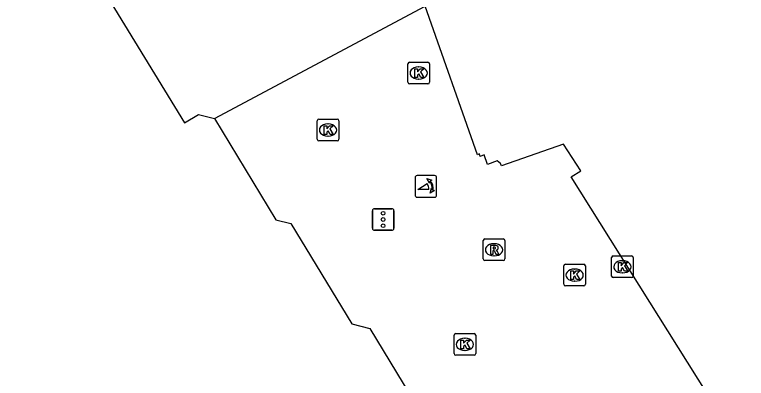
# Model space of a CAD drawing. Extents: x 161087 to 161922, y 382574 to 383873.
# Drawn here: x 161373.3 to 161407.12, y 383286.89 to 383303.69 of the extents above; entities that cross this region are included whole.
import ezdxf

# ---------------------------------------------------------------- set-up
doc = ezdxf.new("R2010")
doc.units = 0
for name, color, linetype in [('IMGEO_Kolk', 7, 'Continuous'), ('IMGEO_Pand', 7, 'Continuous'), ('IMGEO_Poller', 7, 'Continuous'), ('IMGEO_Rioolput', 7, 'Continuous'), ('IMGEO_Verkeersregelinstallatiepaal', 7, 'Continuous'), ('IMGEO_Voetgangersgebied_open', 7, 'Continuous')]:
    doc.layers.add(name, color=color, linetype=linetype)

msp = doc.modelspace()

# ---------------------------------------------------------------- linework, layer by layer
at = {"layer": 'IMGEO_Kolk'}
for p, q in [((161391.548, 383301.492), (161392.4, 383301.492)), ((161391.473, 383300.566), (161391.473, 383301.418)), ((161391.961, 383301.272), (161391.986, 383301.272)), ((161392.474, 383301.418), (161392.474, 383300.566)), ((161392.4, 383300.492), (161391.548, 383300.492)), ((161391.984, 383300.712), (161391.959, 383300.712)), ((161387.283, 383297.934), (161387.283, 383298.786)), ((161387.358, 383298.86), (161388.21, 383298.86)), ((161388.284, 383298.786), (161388.284, 383297.934)), ((161387.771, 383298.64), (161387.796, 383298.64)), ((161388.21, 383297.86), (161387.358, 383297.86)), ((161387.794, 383298.08), (161387.769, 383298.08)), ((161400.887, 383291.616), (161400.887, 383292.468)), ((161400.962, 383292.542), (161401.814, 383292.542)), ((161401.888, 383292.468), (161401.888, 383291.616)), ((161398.68, 383291.234), (161398.68, 383292.086)), ((161398.755, 383292.16), (161399.607, 383292.16)), ((161399.681, 383292.086), (161399.681, 383291.234)), ((161401.375, 383292.322), (161401.4, 383292.322)), ((161399.168, 383291.94), (161399.193, 383291.94)), ((161401.398, 383291.762), (161401.373, 383291.762)), ((161399.191, 383291.38), (161399.166, 383291.38)), ((161401.814, 383291.542), (161400.962, 383291.542)), ((161399.607, 383291.16), (161398.755, 383291.16)), ((161393.608, 383288.033), (161393.608, 383288.885)), ((161393.683, 383288.959), (161394.535, 383288.959)), ((161394.096, 383288.739), (161394.121, 383288.739)), ((161394.609, 383288.885), (161394.609, 383288.033)), ((161394.535, 383287.959), (161393.683, 383287.959)), ((161394.119, 383288.179), (161394.094, 383288.179))]:
    msp.add_line(p, q, dxfattribs=at)
for points in [[(161391.548, 383301.492), (161392.4, 383301.492)], [(161391.473, 383300.566), (161391.473, 383301.418)], [(161391.794, 383301.192), (161391.917, 383301.192), (161391.917, 383301.041), (161392.047, 383301.192), (161392.211, 383301.192), (161392.065, 383301.041), (161392.218, 383300.792), (161392.066, 383300.792), (161391.981, 383300.956), (161391.917, 383300.889), (161391.917, 383300.792), (161391.794, 383300.792), (161391.794, 383301.192)], [(161392.474, 383301.418), (161392.474, 383300.566)], [(161392.4, 383300.492), (161391.548, 383300.492)], [(161387.283, 383297.934), (161387.283, 383298.786)], [(161387.358, 383298.86), (161388.21, 383298.86)], [(161388.284, 383298.786), (161388.284, 383297.934)], [(161387.604, 383298.56), (161387.727, 383298.56), (161387.727, 383298.409), (161387.857, 383298.56), (161388.021, 383298.56), (161387.875, 383298.409), (161388.028, 383298.16), (161387.876, 383298.16), (161387.791, 383298.324), (161387.727, 383298.257), (161387.727, 383298.16), (161387.604, 383298.16), (161387.604, 383298.56)], [(161388.21, 383297.86), (161387.358, 383297.86)], [(161400.887, 383291.616), (161400.887, 383292.468)], [(161400.962, 383292.542), (161401.814, 383292.542)], [(161401.888, 383292.468), (161401.888, 383291.616)], [(161398.68, 383291.234), (161398.68, 383292.086)], [(161398.755, 383292.16), (161399.607, 383292.16)], [(161399.681, 383292.086), (161399.681, 383291.234)], [(161401.208, 383292.242), (161401.331, 383292.242), (161401.331, 383292.091), (161401.461, 383292.242), (161401.625, 383292.242), (161401.479, 383292.091), (161401.632, 383291.842), (161401.48, 383291.842), (161401.395, 383292.006), (161401.331, 383291.939), (161401.331, 383291.842), (161401.208, 383291.842), (161401.208, 383292.242)], [(161399.001, 383291.86), (161399.124, 383291.86), (161399.124, 383291.709), (161399.254, 383291.86), (161399.418, 383291.86), (161399.272, 383291.709), (161399.425, 383291.46), (161399.273, 383291.46), (161399.188, 383291.624), (161399.124, 383291.557), (161399.124, 383291.46), (161399.001, 383291.46), (161399.001, 383291.86)], [(161401.814, 383291.542), (161400.962, 383291.542)], [(161399.607, 383291.16), (161398.755, 383291.16)], [(161393.608, 383288.033), (161393.608, 383288.885)], [(161393.683, 383288.959), (161394.535, 383288.959)], [(161393.929, 383288.659), (161394.052, 383288.659), (161394.052, 383288.508), (161394.182, 383288.659), (161394.346, 383288.659), (161394.2, 383288.508), (161394.353, 383288.259), (161394.201, 383288.259), (161394.116, 383288.423), (161394.052, 383288.356), (161394.052, 383288.259), (161393.929, 383288.259), (161393.929, 383288.659)], [(161394.609, 383288.885), (161394.609, 383288.033)], [(161394.535, 383287.959), (161393.683, 383287.959)]]:
    msp.add_lwpolyline(points, dxfattribs=at)
for centre, start, end in [((161391.55, 383301.416), 91.552, 178.448), ((161391.55, 383301.416), 91.552, 178.448), ((161392.398, 383301.416), 1.552, 88.448), ((161392.398, 383301.416), 1.552, 88.448), ((161391.55, 383300.568), 181.552, 268.448), ((161391.55, 383300.568), 181.552, 268.448), ((161392.398, 383300.568), 271.552, 358.448), ((161392.398, 383300.568), 271.552, 358.448), ((161387.36, 383298.784), 91.552, 178.448), ((161387.36, 383298.784), 91.552, 178.448), ((161388.208, 383298.784), 1.552, 88.448), ((161388.208, 383298.784), 1.552, 88.448), ((161387.36, 383297.936), 181.552, 268.448), ((161387.36, 383297.936), 181.552, 268.448), ((161388.208, 383297.936), 271.552, 358.448), ((161388.208, 383297.936), 271.552, 358.448), ((161400.964, 383292.466), 91.552, 178.448), ((161400.964, 383292.466), 91.552, 178.448), ((161401.812, 383292.466), 1.552, 88.448), ((161401.812, 383292.466), 1.552, 88.448), ((161398.757, 383292.084), 91.552, 178.448), ((161398.757, 383292.084), 91.552, 178.448), ((161399.605, 383292.084), 1.552, 88.448), ((161399.605, 383292.084), 1.552, 88.448), ((161400.964, 383291.618), 181.552, 268.448), ((161400.964, 383291.618), 181.552, 268.448), ((161401.812, 383291.618), 271.552, 358.448), ((161401.812, 383291.618), 271.552, 358.448), ((161398.757, 383291.236), 181.552, 268.448), ((161398.757, 383291.236), 181.552, 268.448), ((161399.605, 383291.236), 271.552, 358.448), ((161399.605, 383291.236), 271.552, 358.448), ((161393.685, 383288.883), 91.552, 178.448), ((161393.685, 383288.883), 91.552, 178.448), ((161394.533, 383288.883), 1.552, 88.448), ((161394.533, 383288.883), 1.552, 88.448), ((161393.685, 383288.035), 181.552, 268.448), ((161393.685, 383288.035), 181.552, 268.448), ((161394.533, 383288.035), 271.552, 358.448), ((161394.533, 383288.035), 271.552, 358.448)]:
    msp.add_arc(centre, 0.0765, start, end, dxfattribs=at)
for centre, major_axis, ratio, start_param, end_param in [((161391.96, 383300.992), (-0.387, 0.002), 0.722429, 4.712389, 7.853982), ((161391.985, 383300.992), (-0.39, 0.002), 0.717154, 1.570796, 4.712389), ((161387.77, 383298.36), (-0.387, 0.002), 0.722429, 4.712389, 7.853982), ((161387.795, 383298.36), (-0.39, 0.002), 0.717154, 1.570796, 4.712389), ((161401.374, 383292.042), (-0.387, 0.002), 0.722429, 4.712389, 7.853982), ((161401.399, 383292.042), (-0.39, 0.002), 0.717154, 1.570796, 4.712389), ((161399.167, 383291.66), (-0.387, 0.002), 0.722429, 4.712389, 7.853982), ((161399.192, 383291.66), (-0.39, 0.002), 0.717154, 1.570796, 4.712389), ((161394.095, 383288.459), (-0.387, 0.002), 0.722429, 4.712389, 7.853982), ((161394.12, 383288.459), (-0.39, 0.002), 0.717154, 1.570796, 4.712389)]:
    msp.add_ellipse(centre, major_axis=major_axis, ratio=ratio, start_param=start_param, end_param=end_param, dxfattribs=at)
at = {"layer": 'IMGEO_Pand'}
for points in [[(161359.257, 383299.84), (161374.459, 383308.902), (161375.138, 383308.517), (161381.152, 383298.687), (161381.795, 383299.076), (161382.54, 383298.894)], [(161407.117, 383283.302), (161399.014, 383296.194), (161399.461, 383296.471), (161398.669, 383297.706), (161395.794, 383296.703), (161395.75, 383296.806), (161395.608, 383296.93), (161395.157, 383296.766), (161394.999, 383297.208), (161394.81, 383297.14), (161394.791, 383297.255), (161394.695, 383297.215), (161392.273, 383304.074)], [(161382.54, 383298.894), (161385.378, 383294.214), (161386.063, 383294.047), (161388.88, 383289.401), (161389.711, 383289.197), (161392.485, 383284.623), (161393.476, 383284.379), (161395.702, 383281.374), (161396.061, 383280.889)]]:
    msp.add_lwpolyline(points, dxfattribs=at)
at = {"layer": 'IMGEO_Poller'}
for p, q in [((161391.808, 383296.158), (161391.808, 383295.351)), ((161391.808, 383296.158), (161391.808, 383295.351)), ((161392.71, 383296.253), (161391.902, 383296.253)), ((161392.71, 383296.253), (161391.902, 383296.253)), ((161392.804, 383295.351), (161392.804, 383296.158)), ((161392.804, 383295.351), (161392.804, 383296.158)), ((161391.902, 383295.256), (161392.71, 383295.256)), ((161391.902, 383295.256), (161392.71, 383295.256))]:
    msp.add_line(p, q, dxfattribs=at)
for points in [[(161392.487, 383295.982), (161392.475, 383295.909), (161392.35, 383296.114)], [(161392.35, 383296.114), (161392.581, 383296.048), (161392.51, 383296.016)], [(161392.443, 383295.609), (161391.93, 383295.609), (161392.36, 383295.884)], [(161392.503, 383295.437), (161392.569, 383295.668), (161392.599, 383295.6)], [(161392.635, 383295.573), (161392.707, 383295.562), (161392.503, 383295.437)]]:
    msp.add_lwpolyline(points, dxfattribs=at)
for centre, radius, start, end in [((161391.902, 383296.158), 0.0946, 90, 180), ((161391.902, 383296.158), 0.0946, 90, 180), ((161392.71, 383296.158), 0.0946, 0, 90), ((161392.71, 383296.158), 0.0946, 0, 90), ((161392.115, 383295.659), 0.332, 351.3247, 42.4854), ((161392.129, 383295.669), 0.476, 351.7527, 41.1691), ((161392.129, 383295.669), 0.516, 349.3569, 42.2912), ((161391.902, 383295.351), 0.0946, 180, 270), ((161391.902, 383295.351), 0.0946, 180, 270), ((161392.71, 383295.351), 0.0946, 270, 0), ((161392.71, 383295.351), 0.0946, 270, 0)]:
    msp.add_arc(centre, radius, start, end, dxfattribs=at)
at = {"layer": 'IMGEO_Rioolput'}
for p, q in [((161394.955, 383292.404), (161394.955, 383293.256)), ((161395.03, 383293.33), (161395.882, 383293.33)), ((161395.443, 383293.11), (161395.468, 383293.11)), ((161395.956, 383293.256), (161395.956, 383292.404)), ((161395.466, 383292.55), (161395.441, 383292.55)), ((161395.882, 383292.33), (161395.03, 383292.33))]:
    msp.add_line(p, q, dxfattribs=at)
for points in [[(161394.955, 383292.404), (161394.955, 383293.256)], [(161395.03, 383293.33), (161395.882, 383293.33)], [(161395.544, 383293.028), (161395.292, 383293.03), (161395.292, 383292.63)], [(161395.956, 383293.256), (161395.956, 383292.404)], [(161395.292, 383292.63), (161395.416, 383292.63), (161395.416, 383292.792), (161395.427, 383292.792)], [(161395.47, 383292.949), (161395.416, 383292.949), (161395.416, 383292.868)], [(161395.416, 383292.868), (161395.468, 383292.868)], [(161395.474, 383292.763), (161395.545, 383292.63), (161395.685, 383292.63), (161395.62, 383292.756)], [(161395.882, 383292.33), (161395.03, 383292.33)]]:
    msp.add_lwpolyline(points, dxfattribs=at)
for centre, radius, start, end in [((161395.032, 383293.254), 0.0765, 91.552, 178.448), ((161395.032, 383293.254), 0.0765, 91.552, 178.448), ((161395.543, 383292.918), 0.109, 350.3612, 89.416), ((161395.88, 383293.254), 0.0765, 1.552, 88.448), ((161395.88, 383293.254), 0.0765, 1.552, 88.448), ((161395.426, 383292.739), 0.0533, 26.0293, 88.6989), ((161395.452, 383293.057), 0.19, 274.7715, 282.9687), ((161395.476, 383292.853), 0.0964, 77.0061, 93.1865), ((161395.49, 383292.91), 0.0378, 276.6634, 79.6772), ((161395.541, 383292.918), 0.112, 277.5842, 350.9817), ((161395.525, 383292.703), 0.108, 29.5134, 73.7905), ((161395.032, 383292.406), 0.0765, 181.552, 268.448), ((161395.032, 383292.406), 0.0765, 181.552, 268.448), ((161395.88, 383292.406), 0.0765, 271.552, 358.448), ((161395.88, 383292.406), 0.0765, 271.552, 358.448)]:
    msp.add_arc(centre, radius, start, end, dxfattribs=at)
for centre, major_axis, ratio, start_param, end_param in [((161395.442, 383292.83), (-0.387, 0.002), 0.722429, 4.712389, 7.853982), ((161395.467, 383292.83), (-0.39, 0.002), 0.717154, 1.570796, 4.712389)]:
    msp.add_ellipse(centre, major_axis=major_axis, ratio=ratio, start_param=start_param, end_param=end_param, dxfattribs=at)
at = {"layer": 'IMGEO_Verkeersregelinstallatiepaal'}
for p, q in [((161389.937, 383294.727), (161390.727, 383294.727)), ((161390.727, 383294.727), (161389.937, 383294.727)), ((161389.837, 383293.827), (161389.837, 383294.627)), ((161389.837, 383294.627), (161389.837, 383293.827)), ((161390.827, 383294.627), (161390.827, 383293.827)), ((161390.827, 383293.827), (161390.827, 383294.627)), ((161390.727, 383293.727), (161389.937, 383293.727)), ((161389.937, 383293.727), (161390.727, 383293.727))]:
    msp.add_line(p, q, dxfattribs=at)
for centre in [(161390.332, 383294.517), (161390.332, 383294.227), (161390.332, 383293.937)]:
    msp.add_circle(centre, 0.085, dxfattribs=at)
for centre, start, end in [((161389.937, 383294.627), 90, 180), ((161389.937, 383294.627), 90, 180), ((161390.727, 383294.627), 0, 90), ((161390.727, 383294.627), 360, 90), ((161389.937, 383293.827), 180, 270), ((161389.937, 383293.827), 180, 270), ((161390.727, 383293.827), 270, 0), ((161390.727, 383293.827), 270, 0)]:
    msp.add_arc(centre, 0.1, start, end, dxfattribs=at)
at = {"layer": 'IMGEO_Voetgangersgebied_open'}
msp.add_lwpolyline([(161382.54, 383298.894), (161392.273, 383304.074)], dxfattribs=at)

doc.saveas('drawing.dxf')
